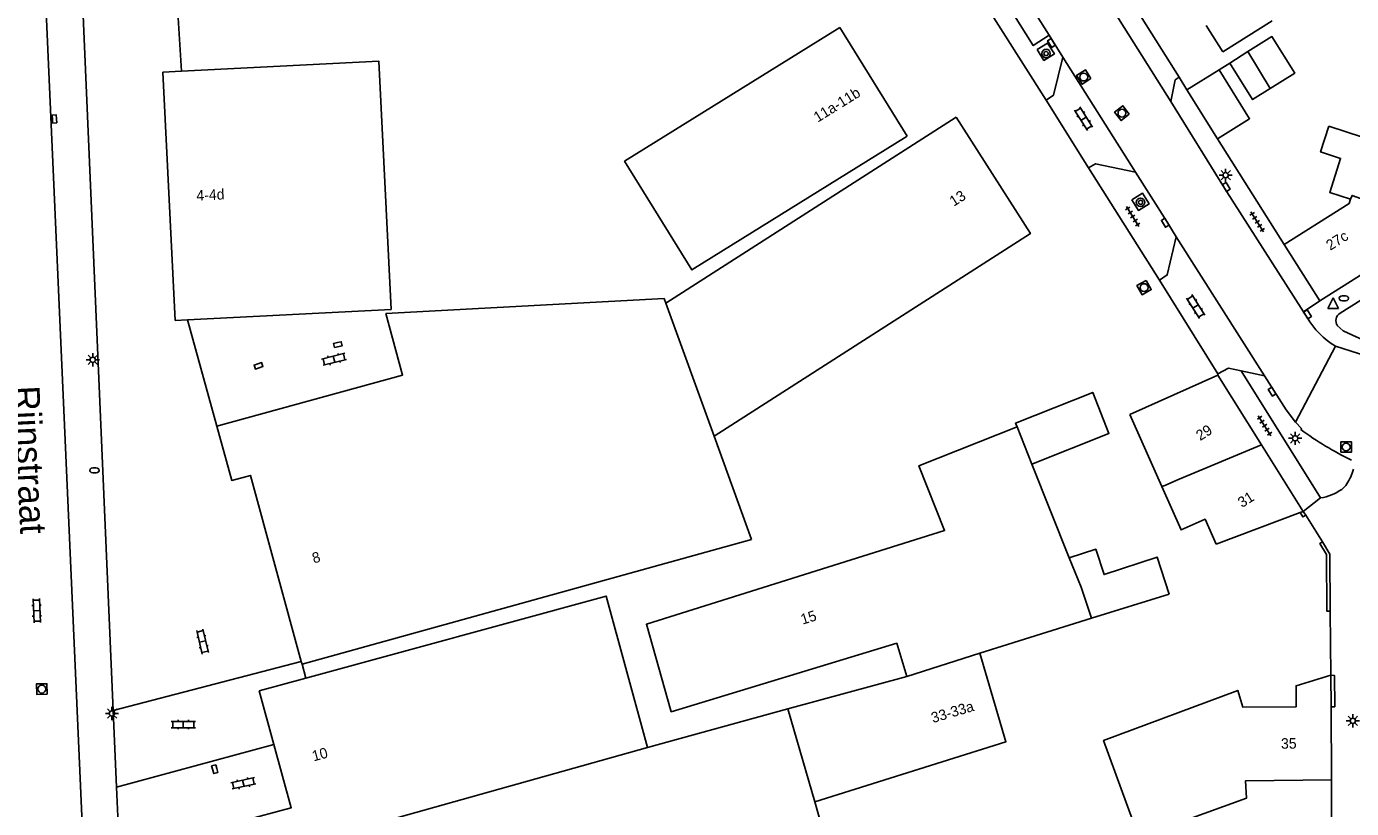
# Model space of a CAD drawing. Extents: x 132999 to 136000, y 398499 to 400501.
# Drawn here: x 133855.9 to 133982.2, y 398741 to 398815.5 of the extents above; entities that cross this region are included whole.
import ezdxf

# ---------------------------------------------------------------- set-up
doc = ezdxf.new("R2010")
doc.units = 0
for name, color, linetype in [('gg-afsc-erfafscheiding', 7, 'Continuous'), ('gg-afsc-hekwerk', 7, 'Continuous'), ('gg-afsc-muur', 7, 'Continuous'), ('gg-anno-huisnummerreeks BGT', 7, 'Continuous'), ('gg-anno-openbare ruimte label', 7, 'Continuous'), ('gg-bbg-bijgebouw', 7, 'Continuous'), ('gg-bbg-gedigitaliseerde bebouwing', 7, 'Continuous'), ('gg-bbg-gedigitaliseerde bijgebouw', 7, 'Continuous'), ('gg-bbg-hoofdgebouw', 7, 'Continuous'), ('gg-bbg-tussenscheiding', 7, 'Continuous'), ('gg-knt-verharding', 7, 'Continuous'), ('gg-knt-verharding nz', 7, 'Continuous'), ('gt-grn-vlakafsluiter', 7, 'Continuous'), ('gt-grn-weggrens', 7, 'Continuous'), ('gt-symb-boom', 7, 'Continuous'), ('gt-symb-brandkraan', 7, 'Continuous'), ('gt-symb-klinker verharding', 7, 'Continuous'), ('gt-symb-kolk', 7, 'Continuous'), ('gt-symb-lichtmast', 7, 'Continuous'), ('gt-symb-rioolschacht', 7, 'Continuous'), ('gt-symb-tegel verharding', 7, 'Continuous'), ('gt-symb-waterafsluiter', 7, 'Continuous')]:
    doc.layers.add(name, color=color, linetype=linetype)

# ---------------------------------------------------------------- blocks, each defined once
blk = doc.blocks.new('gt0-KOLK')
at = {"layer": 'gt-symb-kolk'}
blk.add_lwpolyline([(0, 0), (0.37, 0), (0.37, 0.4), (-0.38, 0.4), (-0.38, 0), (0, 0)], dxfattribs=at)
blk = doc.blocks.new('gt0-RS')
at = {"layer": 'gt-symb-rioolschacht'}
blk.add_lwpolyline([(-0.5, -0.5), (0.5, -0.5), (0.5, 0.5), (-0.5, 0.5)], close=True, dxfattribs=at)
blk.add_circle((0, 0), 0.375, dxfattribs=at)
blk = doc.blocks.new('gt0-TEG1')
at = {"layer": 'gt-symb-tegel verharding'}
for p, q in [((-1.12, 0), (1.12, 0)), ((-0.9, -0.25), (-0.9, 0.25)), ((-0.45, -0.25), (-0.45, 0.25)), ((0, -0.25), (0, 0.25)), ((0.45, -0.25), (0.45, 0.25)), ((0.9, -0.25), (0.9, 0.25))]:
    blk.add_line(p, q, dxfattribs=at)
blk = doc.blocks.new('gt0-BOOM')
at = {"layer": 'gt-symb-boom'}
for radius in [0.4, 0.2]:
    blk.add_circle((0, 0), radius, dxfattribs=at)
blk = doc.blocks.new('gt0-LMAST')
at = {"layer": 'gt-symb-lichtmast'}
for p, q in [((-0.18, 0.17), (-0.45, 0.44)), ((-0.01, 0.25), (-0.01, 0.62)), ((0.17, 0.17), (0.44, 0.44)), ((-0.26, 0), (-0.63, 0)), ((-0.18, -0.18), (-0.45, -0.45)), ((-0.01, -0.25), (-0.01, -0.63)), ((0.44, -0.45), (0.17, -0.18)), ((0.24, 0), (0.62, 0))]:
    blk.add_line(p, q, dxfattribs=at)
blk.add_circle((-0.01, 0), 0.25, dxfattribs=at)
blk = doc.blocks.new('gt0-KL1')
at = {"layer": 'gt-symb-klinker verharding'}
for p, q in [((-1.15, 0.3), (1.15, 0.3)), ((-1, -0.3), (-1, 0.3)), ((-0.5, 0.3), (-0.5, 0.45)), ((0, -0.3), (0, 0.3)), ((0.5, 0.3), (0.5, 0.45)), ((1, -0.3), (1, 0.3)), ((-1.15, -0.3), (1.15, -0.3)), ((-0.5, -0.45), (-0.5, -0.3)), ((0.5, -0.45), (0.5, -0.3))]:
    blk.add_line(p, q, dxfattribs=at)
blk = doc.blocks.new('gt0-BR')
at = {"layer": 'gt-symb-brandkraan'}
for centre, radius, start, end in [((-0.24, 0), 0.206, 107.5669, 252.4331), ((0.6, -2.66), 3, 106.892, 107.5669), ((0, -0.69), 0.938, 73.108, 106.892), ((-0.6, -2.66), 3, 72.4331, 73.108), ((0.24, 0), 0.206, 287.567, 72.4331), ((0.6, 2.66), 3, 252.4331, 253.108), ((0, 0.69), 0.938, 253.108, 286.8921), ((-0.6, 2.66), 3, 286.8921, 287.567)]:
    blk.add_arc(centre, radius, start, end, dxfattribs=at)
blk = doc.blocks.new('gt0-WAFSL')
at = {"layer": 'gt-symb-waterafsluiter'}
for p, q in [((-0.5, -0.33), (0, 0.67)), ((0, 0.67), (0.5, -0.33)), ((0.5, -0.33), (-0.5, -0.33))]:
    blk.add_line(p, q, dxfattribs=at)

msp = doc.modelspace()

# ---------------------------------------------------------------- linework, layer by layer
at = {"layer": 'gg-afsc-erfafscheiding'}
for p, q in [((133969.53, 398811.35), (133970.55, 398811.98)), ((133882.08, 398755.01), (133864.16, 398750.32))]:
    msp.add_line(p, q, dxfattribs=at)
at = {"layer": 'gg-afsc-hekwerk'}
for p, q in [((133916.5, 398865.89), (133953.06, 398808.45)), ((133870.28, 398817.31), (133870.68, 398811.22)), ((133957.1, 398801.99), (133963.87, 398791.32)), ((133874.03, 398777.41), (133871.25, 398787.53))]:
    msp.add_line(p, q, dxfattribs=at)
at = {"layer": 'gg-afsc-muur'}
for p, q in [((133975.74, 398794.69), (133969.39, 398804.77)), ((133977.79, 398768.93), (133977.56, 398769.29)), ((133980.1, 398765.21), (133979.4, 398766.39)), ((133980.13, 398759.79), (133980.1, 398765.21))]:
    msp.add_line(p, q, dxfattribs=at)
for points in [[(133977.26, 398769.18), (133977.52, 398768.76), (133977.79, 398768.93)], [(133980.13, 398759.79), (133979.81, 398759.79), (133979.78, 398765.19), (133979.12, 398766.22), (133979.4, 398766.39)]]:
    msp.add_lwpolyline(points, dxfattribs=at)
at = {"layer": 'gg-bbg-bijgebouw'}
for p, q in [((133969.88, 398813.05), (133968.3, 398815.56)), ((133966.47, 398809.44), (133969.53, 398811.35)), ((133969.39, 398804.77), (133966.47, 398809.44)), ((133957.37, 398759.11), (133964.79, 398761.42))]:
    msp.add_line(p, q, dxfattribs=at)
msp.add_lwpolyline([(133969.53, 398811.35), (133972.44, 398806.68), (133969.39, 398804.77)], dxfattribs=at)
at = {"layer": 'gg-bbg-gedigitaliseerde bebouwing'}
for p, q in [((133944.47, 398806.82), (133916.81, 398789.13)), ((133979.98, 398805.97), (133983.21, 398804.92)), ((133890.13, 398788.12), (133916.65, 398789.57)), ((133916.81, 398789.13), (133916.65, 398789.57)), ((133961.02, 398778.53), (133969.43, 398782.27)), ((133961.02, 398778.53), (133964.07, 398771.66)), ((133924.99, 398766.61), (133921.41, 398776.47)), ((133955.24, 398764.86), (133951.69, 398773.8)), ((133924.99, 398766.61), (133882.15, 398754.75)), ((133878.08, 398752.19), (133882.52, 398753.41)), ((133928.44, 398750.48), (133939.78, 398753.58)), ((133915.07, 398746.82), (133928.44, 398750.48))]:
    msp.add_line(p, q, dxfattribs=at)
for points in [[(133939.81, 398805.01), (133919.3, 398792.28), (133912.88, 398802.63), (133933.39, 398815.36)], [(133890.66, 398788.51), (133889.47, 398812.17), (133870.68, 398811.22)], [(133950.29, 398777.34), (133940.94, 398773.63), (133943.38, 398767.47), (133914.97, 398758.54), (133917.33, 398750.21), (133938.82, 398756.74), (133939.78, 398753.58)], [(133964.07, 398771.66), (133965.91, 398767.53), (133968.2, 398768.55), (133969.26, 398766.16)], [(133882.52, 398753.41), (133911.14, 398761.23), (133915.07, 398746.82)]]:
    msp.add_lwpolyline(points, dxfattribs=at)
at = {"layer": 'gg-bbg-gedigitaliseerde bijgebouw'}
for p, q in [((133969.88, 398813.05), (133974.6, 398816.01)), ((133972.28, 398813.07), (133970.55, 398811.98))]:
    msp.add_line(p, q, dxfattribs=at)
for points in [[(133974.39, 398809.55), (133976.74, 398811.02), (133974.57, 398814.5), (133972.28, 398813.07)], [(133970.55, 398811.98), (133972.72, 398808.51), (133974.39, 398809.55)], [(133951.69, 398773.8), (133959.04, 398776.72), (133957.49, 398780.62), (133950.14, 398777.7), (133950.29, 398777.34)], [(133964.79, 398761.42), (133963.63, 398764.94), (133958.58, 398763.27), (133957.78, 398765.69), (133955.24, 398764.86)]]:
    msp.add_lwpolyline(points, dxfattribs=at)
at = {"layer": 'gg-bbg-hoofdgebouw'}
for p, q in [((133939.81, 398805.01), (133933.39, 398815.36)), ((133868.9, 398811.13), (133870.68, 398811.22)), ((133868.9, 398811.13), (133870.07, 398787.47)), ((133979.12, 398789.33), (133975.74, 398794.69)), ((133983.27, 398791.95), (133979.12, 398789.33)), ((133871.25, 398787.53), (133890.66, 398788.51)), ((133870.07, 398787.47), (133871.25, 398787.53)), ((133973.58, 398775.64), (133969.43, 398782.27)), ((133977.56, 398769.29), (133973.58, 398775.64)), ((133969.26, 398766.16), (133977.26, 398769.18)), ((133977.26, 398769.18), (133977.56, 398769.29)), ((133946.73, 398755.79), (133957.37, 398759.11)), ((133882.15, 398754.75), (133882.08, 398755.01)), ((133980.21, 398750.69), (133980.19, 398753.71)), ((133879.48, 398747.09), (133878.08, 398752.19)), ((133980.25, 398743.74), (133980.21, 398750.69)), ((133936.05, 398723.87), (133931, 398741.63))]:
    msp.add_line(p, q, dxfattribs=at)
for points in [[(133921.41, 398776.47), (133951.55, 398795.75), (133944.47, 398806.82)], [(133979.98, 398805.97), (133979.2, 398803.52), (133981.12, 398802.9), (133980.08, 398799.66), (133982.07, 398799.01)], [(133982.07, 398799.01), (133981.94, 398798.62), (133975.74, 398794.69)], [(133874.03, 398777.41), (133891.73, 398782.25), (133890.13, 398788.12)], [(133882.08, 398755.01), (133877.23, 398772.71), (133875.45, 398772.24), (133874.03, 398777.41)], [(133931, 398741.63), (133949.23, 398747.36), (133946.73, 398755.79)], [(133980.19, 398753.71), (133976.87, 398752.69), (133976.88, 398750.69)], [(133980.25, 398743.74), (133972.05, 398743.62), (133972.15, 398741.99), (133961.9, 398738.28), (133958.53, 398747.48), (133971.32, 398752.25), (133971.79, 398750.66), (133976.88, 398750.69)], [(133876.39, 398739.78), (133881.12, 398741.07), (133879.48, 398747.09)]]:
    msp.add_lwpolyline(points, dxfattribs=at)
at = {"layer": 'gg-bbg-tussenscheiding'}
for p, q in [((133972.28, 398813.07), (133974.39, 398809.55)), ((133921.41, 398776.47), (133916.81, 398789.13)), ((133951.69, 398773.8), (133950.29, 398777.34)), ((133965.72, 398772.37), (133973.58, 398775.64)), ((133946.73, 398755.79), (133939.78, 398753.58)), ((133928.44, 398750.48), (133931, 398741.63)), ((133864.91, 398732.77), (133915.07, 398746.82))]:
    msp.add_line(p, q, dxfattribs=at)
for points in [[(133988.19, 398797.21), (133982.21, 398799.38), (133982.07, 398799.01)], [(133965.72, 398772.37), (133964.38, 398771.76), (133964.07, 398771.66)], [(133955.24, 398764.86), (133956.38, 398762.09), (133957.37, 398759.11)]]:
    msp.add_lwpolyline(points, dxfattribs=at)
at = {"layer": 'gg-knt-verharding'}
for p, q in [((133959.51, 398820.54), (133965.73, 398810.64)), ((133861.23, 398817.98), (133864.16, 398750.32)), ((133954.64, 398812.53), (133953.34, 398814.63)), ((133965.73, 398810.64), (133966.47, 398809.44)), ((133957.1, 398801.99), (133953.06, 398808.45)), ((133969.43, 398782.4), (133963.87, 398791.32)), ((133986.8, 398791.79), (133981.07, 398788.17)), ((133977.59, 398788.28), (133977.92, 398787.76)), ((133976.82, 398777.78), (133980.62, 398785.03)), ((133973.86, 398782.19), (133971.65, 398782.67)), ((133979.2, 398770.58), (133971.65, 398782.67)), ((133977.79, 398768.93), (133979.4, 398766.39)), ((133980.13, 398759.79), (133980.19, 398753.71)), ((133879.48, 398747.09), (133864.48, 398743.02)), ((133864.48, 398743.02), (133864.73, 398737.34)), ((133980.27, 398734.91), (133980.25, 398743.74))]:
    msp.add_line(p, q, dxfattribs=at)
for points in [[(133953.34, 398814.63), (133951.83, 398813.65), (133942.46, 398828.56), (133943.95, 398829.51)], [(133952.21, 398813.26), (133953.19, 398813.89), (133953.84, 398812.86), (133952.85, 398812.23), (133952.21, 398813.26)], [(133953.06, 398808.45), (133953.75, 398808.91), (133954.64, 398812.53)], [(133965.73, 398810.64), (133965.35, 398810.37), (133964.93, 398808.33)], [(133964.93, 398808.33), (133970.06, 398800.08), (133977.59, 398788.28)], [(133961.57, 398801.6), (133957.77, 398802.4), (133957.1, 398801.99)], [(133965.44, 398795.42), (133964.57, 398796.88), (133961.57, 398801.6)], [(133961.22, 398798.96), (133962.24, 398799.58), (133962.86, 398798.57), (133961.85, 398797.95), (133961.22, 398798.96)], [(133963.87, 398791.32), (133964.6, 398791.81), (133965.44, 398795.42)], [(133986.13, 398784.89), (133985.12, 398785.08), (133984.14, 398785.35), (133983.18, 398785.67), (133982.26, 398786.06), (133981.35, 398786.49), (133981.07, 398786.73), (133980.8, 398786.98)], [(133971.65, 398782.67), (133970.42, 398782.94), (133969.43, 398782.4)], [(133973.86, 398782.19), (133975.93, 398778.96), (133976.82, 398777.78)], [(133977.32, 398777.09), (133977.38, 398777.17), (133976.82, 398777.78)], [(133980.19, 398753.71), (133980.53, 398753.68), (133980.56, 398750.69), (133980.21, 398750.69)]]:
    msp.add_lwpolyline(points, dxfattribs=at)
for centre, radius, start, end in [((133981.51, 398787.45), 0.847, 121.1764, 213.9485), ((133984.42, 398791.5), 7.5, 209.9229, 239.5919), ((133996.7, 398803.61), 32.85, 233.8477, 243.7244), ((133976.99, 398774.93), 5.6, 327.3215, 343.1386), ((133979.91, 398773.11), 2.16, 307.3087, 326.2248), ((133978.39, 398775.54), 5.03, 279.2715, 304.2629)]:
    msp.add_arc(centre, radius, start, end, dxfattribs=at)
at = {"layer": 'gg-knt-verharding nz'}
for p, q in [((133943.95, 398829.51), (133953.34, 398814.63)), ((133964.93, 398808.33), (133955.5, 398823.27)), ((133857.63, 398819.87), (133861.45, 398733.85)), ((133954.64, 398812.53), (133961.57, 398801.6)), ((133965.44, 398795.42), (133973.86, 398782.19)), ((133864.48, 398743.02), (133864.16, 398750.32))]:
    msp.add_line(p, q, dxfattribs=at)
at = {"layer": 'gt-grn-vlakafsluiter'}
for p, q in [((133969.43, 398782.4), (133969.43, 398782.27)), ((133882.52, 398753.41), (133882.15, 398754.75))]:
    msp.add_line(p, q, dxfattribs=at)
at = {"layer": 'gt-grn-weggrens'}
for p, q in [((133979.12, 398789.33), (133977.59, 398788.28)), ((133980.62, 398785.03), (133988.62, 398782.49)), ((133979.2, 398770.58), (133977.56, 398769.29))]:
    msp.add_line(p, q, dxfattribs=at)

# ---------------------------------------------------------------- block references
at = {"layer": 'gt-symb-boom', "rotation": -57.9460559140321}
for p in [(133953.05, 398812.89), (133962.05, 398798.72)]:
    msp.add_blockref('gt0-BOOM', p, dxfattribs=at)
at = {"layer": 'gt-symb-brandkraan'}
for p in [(133981.43, 398789.58), (133862.37, 398773.2)]:
    msp.add_blockref('gt0-BR', p, dxfattribs=at)
at = {"layer": 'gt-symb-klinker verharding'}
for p, rotation in [((133956.62, 398806.68), 122.33937707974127), ((133967.3, 398788.8), -57.53320054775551), ((133885.2, 398783.78), -166.2278545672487), ((133856.87, 398759.84), 92.40741384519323), ((133872.67, 398756.9), 103.17492660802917), ((133876.56, 398743.4), -167.5209281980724)]:
    msp.add_blockref('gt0-KL1', p, dxfattribs=dict(at, rotation=rotation))
msp.add_blockref('gt0-KL1', (133870.84, 398748.99), dxfattribs=at)
at = {"layer": 'gt-symb-kolk'}
for p, rotation in [((133953.73, 398814.01), 121.79891282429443), ((133858.36, 398806.64), -86.61671238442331), ((133970.06, 398800.08), -58.12218352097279), ((133964.57, 398796.88), 120.796713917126), ((133977.79, 398787.95), -57.78810263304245), ((133885.52, 398785.37), -167.4090493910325), ((133877.94, 398783.34), -161.69193184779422), ((133974.75, 398780.8), 122.75243944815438), ((133874.02, 398744.8), 105.06423394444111)]:
    msp.add_blockref('gt0-KOLK', p, dxfattribs=dict(at, rotation=rotation))
at = {"layer": 'gt-symb-lichtmast'}
for p in [(133970.17, 398801.3), (133862.22, 398783.73), (133976.79, 398776.25), (133864.05, 398750.05), (133982.29, 398749.35)]:
    msp.add_blockref('gt0-LMAST', p, dxfattribs=at)
at = {"layer": 'gt-symb-rioolschacht'}
for p, rotation in [((133956.64, 398810.65), 122.54589339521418), ((133960.28, 398807.21), 128.09608536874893), ((133962.39, 398790.6), -150.66720921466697), ((133857.36, 398752.37), 91.54661029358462)]:
    msp.add_blockref('gt0-RS', p, dxfattribs=dict(at, rotation=rotation))
msp.add_blockref('gt0-RS', (133981.64, 398775.42), dxfattribs=at)
at = {"layer": 'gt-symb-tegel verharding'}
for p, rotation in [((133961.31, 398797.38), -57.964224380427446), ((133973.17, 398796.87), 122.21189736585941), ((133973.87, 398777.45), 122.08436154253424)]:
    msp.add_blockref('gt0-TEG1', p, dxfattribs=dict(at, rotation=rotation))
at = {"layer": 'gt-symb-waterafsluiter'}
msp.add_blockref('gt0-WAFSL', (133980.41, 398788.95), dxfattribs=at)

# ---------------------------------------------------------------- texts
at = {"layer": 'gg-anno-huisnummerreeks BGT'}
for s, rotation, p in [('11a-11b', 31.8, (133931.29, 398806.3)), ('4-4d', 2.8, (133872.11, 398798.87)), ('13', 32.6, (133944.25, 398798.29)), ('27c', 32.2, (133980.13, 398794.1)), ('29', 32.1, (133967.73, 398775.98)), ('31', 32.1, (133971.72, 398769.61)), ('8', 15.3, (133883.27, 398764.33)), ('15', 17.5, (133929.85, 398758.5)), ('33-33a', 16.5, (133942.27, 398749.13)), ('35', 0.6, (133975.44, 398746.69)), ('10', 15.3, (133883.26, 398745.48))]:
    msp.add_text(s, height=1, rotation=rotation, dxfattribs=at).set_placement(p)
at = {"layer": 'gg-anno-openbare ruimte label'}
msp.add_text('Rijnstraat', height=2.5, rotation=272.8, dxfattribs=at).set_placement((133854.63, 398781.2))

doc.saveas('drawing.dxf')
